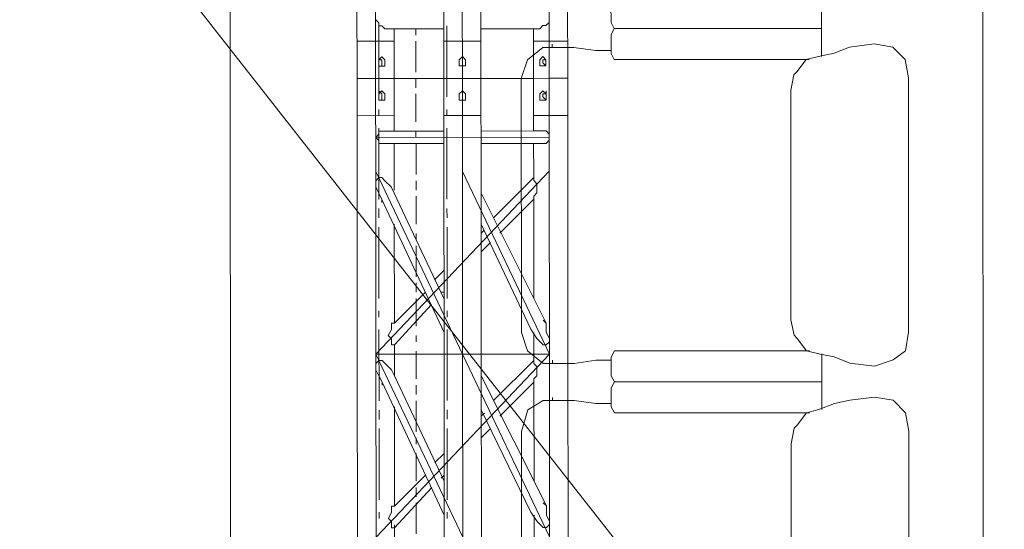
# Model space of a CAD drawing. Header units: inches. Extents: x -5850 to 5646, y 8947 to 13007.
# Tile 271 of 548: x -3217 to -3082, y 10739 to 10808. Entities that reach past the tile are written whole.
import ezdxf

# ---------------------------------------------------------------- set-up
doc = ezdxf.new("R2010")
doc.units = ezdxf.units.IN
doc.header["$MEASUREMENT"] = 0
doc.layers.add('at_Entity', color=7, linetype='Continuous')

msp = doc.modelspace()

# ---------------------------------------------------------------- linework, layer by layer
at = {"layer": 'at_Entity', "color": 7, "lineweight": 20}
for p, q in [((-3188.61, 11435.42), (-3187.75, 10467.28)), ((-3085.97, 11435.09), (-3085.11, 10467.37)), ((-3170.77, 10837.31), (-3170.73, 10800.14)), ((-3168.23, 10837.32), (-3168.2, 10800.14)), ((-3158.94, 10837.32), (-3158.91, 10800.15)), ((-3156.4, 10837.33), (-3156.37, 10800.15)), ((-3153.84, 10800.16), (-3153.87, 10837.33)), ((-3144.57, 10837.34), (-3144.54, 10800.17)), ((-3142.01, 10800.17), (-3142.04, 10837.34)), ((-3136.11, 10810.31), (-3136.1, 10807.78)), ((-3107.38, 10810.34), (-3107.38, 10807.8)), ((-3167.78, 10807.75), (-3168.2, 10808.17)), ((-3167.78, 10807.33), (-3167.78, 10807.75)), ((-3167.77, 10797.61), (-3167.78, 10807.33)), ((-3167.36, 10807.33), (-3167.78, 10807.33)), ((-3166.94, 10806.91), (-3167.36, 10807.33)), ((-3158.48, 10797.62), (-3158.49, 10807.33)), ((-3145.39, 10807.35), (-3145.82, 10806.93)), ((-3144.97, 10807.35), (-3145.39, 10807.35)), ((-3144.55, 10807.77), (-3144.97, 10807.35)), ((-3144.55, 10808.19), (-3144.55, 10807.77)), ((-3136.1, 10807.78), (-3135.68, 10806.94)), ((-3107.38, 10807.8), (-3107.38, 10806.96)), ((-3165.67, 10806.91), (-3166.94, 10806.91)), ((-3158.91, 10806.92), (-3165.67, 10806.91)), ((-3165.67, 10806.91), (-3165.66, 10800.15)), ((-3153.84, 10806.92), (-3146.66, 10806.93)), ((-3146.65, 10800.16), (-3146.66, 10806.93)), ((-3146.66, 10806.93), (-3145.82, 10806.93)), ((-3135.68, 10806.94), (-3136.1, 10806.09)), ((-3136.1, 10806.09), (-3136.1, 10803.55)), ((-3135.68, 10806.94), (-3107.38, 10806.96)), ((-3135.68, 10806.94), (-3107.38, 10806.96)), ((-3107.38, 10806.96), (-3107.38, 10803.58)), ((-3165.67, 10805.22), (-3170.74, 10805.21)), ((-3153.84, 10805.23), (-3158.91, 10805.22)), ((-3147.5, 10802.7), (-3145.39, 10804.39)), ((-3142.01, 10805.24), (-3146.66, 10805.23)), ((-3144.54, 10804.39), (-3145.39, 10804.39)), ((-3144.54, 10804.39), (-3143.28, 10804.39)), ((-3144.13, 10804.39), (-3144.13, 10804.82)), ((-3143.28, 10804.39), (-3141.17, 10804.39)), ((-3141.17, 10804.39), (-3138.21, 10803.97)), ((-3103.57, 10804.43), (-3105.69, 10803.58)), ((-3100.2, 10804.86), (-3103.57, 10804.43)), ((-3097.66, 10804.43), (-3100.2, 10804.86)), ((-3095.97, 10802.75), (-3097.66, 10804.43)), ((-3167.77, 10802.68), (-3167.36, 10803.11)), ((-3167.36, 10803.11), (-3166.93, 10802.68)), ((-3156.37, 10803.12), (-3156.79, 10802.69)), ((-3155.95, 10802.69), (-3156.37, 10803.12)), ((-3145.39, 10803.13), (-3145.81, 10802.7)), ((-3144.97, 10802.7), (-3145.39, 10803.13)), ((-3138.21, 10803.97), (-3136.1, 10803.98)), ((-3136.1, 10803.55), (-3135.68, 10802.71)), ((-3107.79, 10803.16), (-3109.48, 10802.73)), ((-3107.79, 10803.16), (-3105.69, 10803.58)), ((-3107.38, 10803.58), (-3107.38, 10803.16)), ((-3167.77, 10801.84), (-3167.77, 10802.68)), ((-3167.77, 10802.68), (-3167.36, 10802.68)), ((-3166.93, 10801.84), (-3167.77, 10801.84)), ((-3167.36, 10801.84), (-3167.77, 10801.84)), ((-3167.36, 10802.68), (-3167.36, 10801.84)), ((-3166.93, 10802.68), (-3166.93, 10801.84)), ((-3156.79, 10802.69), (-3156.79, 10801.85)), ((-3156.79, 10801.85), (-3155.95, 10801.85)), ((-3155.95, 10801.85), (-3155.95, 10802.69)), ((-3148.34, 10800.16), (-3147.5, 10802.7)), ((-3145.81, 10802.7), (-3145.81, 10801.86)), ((-3145.81, 10801.86), (-3144.97, 10801.86)), ((-3144.97, 10802.7), (-3145.39, 10802.7)), ((-3145.39, 10802.7), (-3145.39, 10802.28)), ((-3145.39, 10802.28), (-3144.97, 10801.86)), ((-3144.97, 10801.86), (-3144.97, 10802.7)), ((-3135.68, 10802.71), (-3109.07, 10802.73)), ((-3110.75, 10801.04), (-3109.48, 10802.73)), ((-3095.55, 10800.21), (-3095.97, 10802.75)), ((-3111.59, 10798.5), (-3111.17, 10800.62)), ((-3110.75, 10801.04), (-3111.17, 10800.62)), ((-3170.73, 10800.14), (-3165.66, 10800.15)), ((-3170.73, 10800.14), (-3170.72, 10787.47)), ((-3168.2, 10800.14), (-3170.73, 10800.14)), ((-3158.91, 10800.15), (-3168.2, 10800.14)), ((-3168.2, 10800.14), (-3158.91, 10800.15)), ((-3165.66, 10800.15), (-3168.2, 10800.14)), ((-3168.2, 10800.14), (-3168.18, 10787.47)), ((-3165.66, 10792.97), (-3165.66, 10800.15)), ((-3158.91, 10800.15), (-3153.84, 10800.16)), ((-3153.84, 10800.16), (-3158.91, 10800.15)), ((-3158.91, 10800.15), (-3158.89, 10787.48)), ((-3156.37, 10800.15), (-3156.36, 10787.48)), ((-3144.54, 10800.17), (-3153.84, 10800.16)), ((-3153.82, 10787.49), (-3153.84, 10800.16)), ((-3153.84, 10800.16), (-3146.65, 10800.16)), ((-3148.31, 10765.53), (-3148.34, 10800.16)), ((-3144.54, 10800.17), (-3146.65, 10800.16)), ((-3146.65, 10800.16), (-3144.54, 10800.17)), ((-3142.01, 10800.17), (-3146.65, 10800.16)), ((-3146.65, 10800.16), (-3146.65, 10792.99)), ((-3144.54, 10800.17), (-3142.01, 10800.17)), ((-3144.54, 10800.17), (-3144.53, 10787.5)), ((-3142, 10787.5), (-3142.01, 10800.17)), ((-3095.52, 10765.57), (-3095.55, 10800.21)), ((-3167.77, 10798.45), (-3167.35, 10798.04)), ((-3167.77, 10798.04), (-3167.35, 10798.45)), ((-3167.77, 10798.45), (-3167.35, 10798.04)), ((-3167.77, 10798.04), (-3167.35, 10798.45)), ((-3167.77, 10797.19), (-3167.77, 10798.04)), ((-3167.77, 10797.19), (-3167.77, 10798.04)), ((-3167.35, 10798.45), (-3166.93, 10798.04)), ((-3167.35, 10798.45), (-3166.93, 10798.04)), ((-3167.35, 10798.04), (-3167.35, 10797.19)), ((-3167.35, 10798.04), (-3167.35, 10797.19)), ((-3166.93, 10798.04), (-3166.93, 10797.19)), ((-3166.93, 10798.04), (-3166.93, 10797.19)), ((-3156.37, 10798.46), (-3156.79, 10798.05)), ((-3156.79, 10798.05), (-3156.79, 10797.2)), ((-3155.95, 10798.05), (-3156.37, 10798.46)), ((-3155.95, 10797.2), (-3155.95, 10798.05)), ((-3145.39, 10798.47), (-3145.81, 10798.06)), ((-3145.39, 10798.47), (-3145.81, 10798.06)), ((-3145.81, 10798.06), (-3145.81, 10797.21)), ((-3145.81, 10798.06), (-3145.81, 10797.21)), ((-3144.96, 10798.06), (-3145.39, 10798.47)), ((-3144.96, 10798.06), (-3145.39, 10798.47)), ((-3144.96, 10798.06), (-3145.39, 10798.06)), ((-3145.39, 10798.06), (-3145.39, 10797.63)), ((-3144.96, 10798.06), (-3145.39, 10798.06)), ((-3145.39, 10798.06), (-3145.39, 10797.63)), ((-3144.96, 10798.47), (-3144.96, 10798.06)), ((-3144.96, 10798.47), (-3144.96, 10798.06)), ((-3144.96, 10797.21), (-3144.96, 10798.06)), ((-3144.96, 10797.21), (-3144.96, 10798.06)), ((-3111.57, 10767.25), (-3111.59, 10798.5)), ((-3167.35, 10797.19), (-3167.77, 10797.19)), ((-3167.35, 10797.19), (-3167.77, 10797.19)), ((-3167.35, 10797.19), (-3167.77, 10797.19)), ((-3167.35, 10797.19), (-3167.77, 10797.19)), ((-3166.93, 10797.19), (-3167.35, 10797.19)), ((-3166.93, 10797.19), (-3167.35, 10797.19)), ((-3156.79, 10797.2), (-3155.95, 10797.2)), ((-3145.81, 10797.21), (-3145.39, 10797.21)), ((-3145.81, 10797.21), (-3145.39, 10797.21)), ((-3145.39, 10797.63), (-3144.96, 10797.21)), ((-3145.39, 10797.63), (-3144.96, 10797.21)), ((-3145.39, 10797.21), (-3144.96, 10797.21)), ((-3145.39, 10797.21), (-3144.96, 10797.21)), ((-3170.73, 10795.07), (-3165.66, 10795.08)), ((-3167.77, 10795.08), (-3167.77, 10795.92)), ((-3158.9, 10795.08), (-3153.83, 10795.09)), ((-3158.48, 10795.08), (-3158.48, 10795.93)), ((-3146.65, 10795.09), (-3142, 10795.1)), ((-3168.19, 10792.12), (-3167.76, 10792.54)), ((-3168.19, 10792.12), (-3167.76, 10792.54)), ((-3167.76, 10783.67), (-3167.77, 10793.39)), ((-3167.76, 10792.54), (-3167.77, 10792.97)), ((-3167.77, 10792.97), (-3166.92, 10792.97)), ((-3167.76, 10792.54), (-3167.77, 10792.97)), ((-3167.77, 10792.97), (-3166.92, 10792.97)), ((-3166.92, 10792.97), (-3165.66, 10792.97)), ((-3158.9, 10792.98), (-3165.66, 10792.97)), ((-3158.47, 10783.68), (-3158.48, 10793.39)), ((-3146.65, 10792.99), (-3153.83, 10792.98)), ((-3146.65, 10792.99), (-3145.81, 10792.99)), ((-3145.81, 10792.99), (-3144.96, 10792.99)), ((-3145.81, 10792.99), (-3144.96, 10792.99)), ((-3144.96, 10792.99), (-3144.53, 10792.56)), ((-3144.96, 10792.99), (-3144.53, 10792.56)), ((-3144.53, 10792.56), (-3144.53, 10792.14)), ((-3144.53, 10792.56), (-3144.53, 10792.14)), ((-3144.53, 10792.14), (-3168.19, 10792.12)), ((-3167.76, 10791.7), (-3168.19, 10792.12)), ((-3167.76, 10791.7), (-3168.19, 10792.12)), ((-3167.76, 10791.28), (-3167.76, 10791.7)), ((-3167.76, 10791.28), (-3167.76, 10791.7)), ((-3166.92, 10791.28), (-3167.76, 10791.28)), ((-3166.92, 10791.28), (-3167.76, 10791.28)), ((-3166.92, 10791.28), (-3165.66, 10791.28)), ((-3158.9, 10791.29), (-3165.66, 10791.28)), ((-3165.65, 10789.17), (-3165.66, 10791.28)), ((-3146.65, 10791.3), (-3153.83, 10791.29)), ((-3145.8, 10791.3), (-3146.65, 10791.3)), ((-3146.65, 10791.3), (-3146.65, 10790.87)), ((-3144.96, 10791.3), (-3145.8, 10791.3)), ((-3144.96, 10791.3), (-3145.8, 10791.3)), ((-3144.53, 10791.72), (-3144.96, 10791.3)), ((-3144.53, 10791.72), (-3144.96, 10791.3)), ((-3144.53, 10792.14), (-3144.53, 10791.72)), ((-3144.53, 10792.14), (-3144.53, 10791.72)), ((-3146.65, 10790.87), (-3146.65, 10790.45)), ((-3146.65, 10790.87), (-3146.64, 10787.49)), ((-3165.65, 10787.48), (-3165.65, 10789.17)), ((-3165.65, 10788.74), (-3165.65, 10789.17)), ((-3170.72, 10787.47), (-3170.7, 10762.55)), ((-3168.18, 10787.47), (-3156.33, 10762.56)), ((-3168.16, 10762.55), (-3168.18, 10787.47)), ((-3144.53, 10787.5), (-3168.16, 10762.55)), ((-3165.65, 10784.94), (-3165.65, 10787.48)), ((-3158.89, 10787.48), (-3158.87, 10764.68)), ((-3156.36, 10787.48), (-3144.51, 10762.57)), ((-3156.33, 10762.56), (-3156.36, 10787.48)), ((-3153.8, 10764.68), (-3153.82, 10787.49)), ((-3146.64, 10787.49), (-3146.64, 10786.65)), ((-3144.51, 10762.57), (-3144.53, 10787.5)), ((-3141.98, 10762.58), (-3142, 10787.5)), ((-3167.76, 10786.63), (-3168.18, 10786.21)), ((-3167.76, 10786.63), (-3168.18, 10786.21)), ((-3167.76, 10786.63), (-3168.18, 10786.21)), ((-3167.76, 10786.63), (-3168.18, 10786.21)), ((-3167.76, 10786.63), (-3168.18, 10786.21)), ((-3167.76, 10786.63), (-3168.18, 10786.21)), ((-3168.18, 10786.21), (-3168.18, 10785.36)), ((-3168.18, 10786.21), (-3168.18, 10785.36)), ((-3168.18, 10786.21), (-3168.18, 10785.36)), ((-3168.18, 10786.21), (-3168.18, 10785.36)), ((-3168.18, 10786.21), (-3168.18, 10785.36)), ((-3168.18, 10786.21), (-3168.18, 10785.36)), ((-3167.34, 10786.63), (-3167.76, 10786.63)), ((-3167.34, 10786.63), (-3167.76, 10786.63)), ((-3167.34, 10786.63), (-3167.76, 10786.63)), ((-3167.34, 10786.63), (-3167.76, 10786.63)), ((-3167.34, 10786.63), (-3167.76, 10786.63)), ((-3167.34, 10786.63), (-3167.76, 10786.63)), ((-3166.92, 10786.21), (-3167.34, 10786.63)), ((-3166.92, 10786.21), (-3167.34, 10786.63)), ((-3166.92, 10786.21), (-3167.34, 10786.63)), ((-3166.92, 10786.21), (-3167.34, 10786.63)), ((-3166.92, 10786.21), (-3167.34, 10786.63)), ((-3166.92, 10786.21), (-3167.34, 10786.63)), ((-3166.07, 10785.36), (-3166.92, 10786.21)), ((-3166.07, 10785.36), (-3166.92, 10786.21)), ((-3166.07, 10785.36), (-3166.92, 10786.21)), ((-3166.07, 10785.36), (-3166.92, 10786.21)), ((-3166.07, 10785.36), (-3166.92, 10786.21)), ((-3166.07, 10785.36), (-3166.92, 10786.21)), ((-3146.64, 10786.65), (-3152.13, 10781.15)), ((-3146.64, 10786.65), (-3146.64, 10786.23)), ((-3146.64, 10786.65), (-3146.64, 10786.23)), ((-3146.64, 10786.65), (-3146.64, 10786.23)), ((-3146.64, 10786.65), (-3146.64, 10786.23)), ((-3146.64, 10786.65), (-3146.64, 10786.23)), ((-3146.64, 10786.65), (-3146.64, 10786.23)), ((-3146.64, 10786.23), (-3146.22, 10785.8)), ((-3146.64, 10786.23), (-3146.22, 10785.8)), ((-3146.64, 10786.23), (-3146.22, 10785.8)), ((-3146.64, 10786.23), (-3146.22, 10785.8)), ((-3146.64, 10786.23), (-3146.22, 10785.8)), ((-3146.64, 10786.23), (-3146.22, 10785.8)), ((-3146.22, 10785.8), (-3146.22, 10784.54)), ((-3146.22, 10785.8), (-3146.22, 10784.54)), ((-3146.22, 10785.8), (-3146.22, 10784.54)), ((-3146.22, 10785.8), (-3146.22, 10784.54)), ((-3146.22, 10785.8), (-3146.22, 10784.54)), ((-3146.22, 10785.8), (-3146.22, 10784.54)), ((-3168.18, 10785.36), (-3167.76, 10784.52)), ((-3168.18, 10785.36), (-3167.76, 10784.52)), ((-3168.18, 10785.36), (-3167.76, 10784.52)), ((-3168.18, 10785.36), (-3167.76, 10784.52)), ((-3168.18, 10785.36), (-3167.76, 10784.52)), ((-3168.18, 10785.36), (-3167.76, 10784.52)), ((-3167.76, 10784.52), (-3167.34, 10783.67)), ((-3167.76, 10784.52), (-3167.34, 10783.67)), ((-3167.76, 10784.52), (-3167.34, 10783.67)), ((-3167.76, 10784.52), (-3167.34, 10783.67)), ((-3167.76, 10784.52), (-3167.34, 10783.67)), ((-3167.76, 10784.52), (-3167.34, 10783.67)), ((-3165.65, 10784.52), (-3166.07, 10785.36)), ((-3165.65, 10784.52), (-3166.07, 10785.36)), ((-3165.65, 10784.52), (-3166.07, 10785.36)), ((-3165.65, 10784.52), (-3166.07, 10785.36)), ((-3165.65, 10784.52), (-3166.07, 10785.36)), ((-3165.65, 10784.52), (-3166.07, 10785.36)), ((-3165.65, 10784.52), (-3158.88, 10770.16)), ((-3144.93, 10766.8), (-3153.82, 10784.53)), ((-3146.22, 10784.54), (-3146.64, 10784.11)), ((-3146.22, 10784.54), (-3146.64, 10784.11)), ((-3146.22, 10784.54), (-3146.64, 10784.11)), ((-3146.22, 10784.54), (-3146.64, 10784.11)), ((-3146.22, 10784.54), (-3146.64, 10784.11)), ((-3146.22, 10784.54), (-3146.64, 10784.11)), ((-3167.34, 10783.67), (-3158.87, 10765.52)), ((-3167.34, 10783.67), (-3167.34, 10783.25)), ((-3167.34, 10783.67), (-3167.34, 10783.25)), ((-3167.34, 10783.67), (-3167.34, 10783.25)), ((-3167.34, 10783.67), (-3167.34, 10783.25)), ((-3167.34, 10783.67), (-3167.34, 10783.25)), ((-3167.34, 10783.67), (-3167.34, 10783.25)), ((-3146.64, 10783.69), (-3151.28, 10779.04)), ((-3146.64, 10784.11), (-3146.64, 10783.69)), ((-3146.64, 10784.11), (-3146.64, 10783.69)), ((-3146.64, 10784.11), (-3146.64, 10783.69)), ((-3146.64, 10784.11), (-3146.64, 10783.69)), ((-3146.64, 10784.11), (-3146.64, 10783.69)), ((-3146.64, 10784.11), (-3146.64, 10783.69)), ((-3146.64, 10783.69), (-3146.63, 10770.17)), ((-3167.75, 10781.14), (-3167.76, 10782.41)), ((-3158.46, 10781.15), (-3158.47, 10782.41)), ((-3165.63, 10766.78), (-3165.65, 10780.29)), ((-3147.05, 10765.95), (-3153.82, 10780.3)), ((-3167.74, 10770.15), (-3167.75, 10779.87)), ((-3158.45, 10770.16), (-3158.46, 10779.88)), ((-3153.39, 10779.46), (-3153.82, 10779.04)), ((-3152.55, 10777.77), (-3153.82, 10776.51)), ((-3158.88, 10773.97), (-3160.15, 10772.7)), ((-3161.41, 10771.01), (-3165.63, 10766.78)), ((-3158.88, 10771.01), (-3159.3, 10771.01)), ((-3167.74, 10767.62), (-3167.74, 10768.47)), ((-3160.57, 10769.32), (-3165.63, 10763.82)), ((-3158.45, 10767.63), (-3158.45, 10768.48)), ((-3166.05, 10765.93), (-3166.05, 10766.78)), ((-3166.05, 10766.78), (-3165.63, 10766.78)), ((-3166.05, 10765.93), (-3166.05, 10766.78)), ((-3166.05, 10766.78), (-3165.63, 10766.78)), ((-3166.05, 10765.93), (-3166.05, 10766.78)), ((-3166.05, 10766.78), (-3165.63, 10766.78)), ((-3166.05, 10765.93), (-3166.05, 10766.78)), ((-3166.05, 10766.78), (-3165.63, 10766.78)), ((-3166.05, 10765.93), (-3166.05, 10766.78)), ((-3166.05, 10766.78), (-3165.63, 10766.78)), ((-3166.05, 10765.93), (-3166.05, 10766.78)), ((-3166.05, 10766.78), (-3165.63, 10766.78)), ((-3144.93, 10766.8), (-3145.36, 10767.22)), ((-3144.93, 10766.8), (-3145.36, 10767.22)), ((-3144.93, 10766.8), (-3145.36, 10767.22)), ((-3144.93, 10766.8), (-3145.36, 10767.22)), ((-3144.93, 10766.8), (-3145.36, 10767.22)), ((-3144.93, 10766.8), (-3145.36, 10767.22)), ((-3144.93, 10765.53), (-3144.93, 10766.8)), ((-3144.93, 10765.53), (-3144.93, 10766.8)), ((-3144.93, 10765.53), (-3144.93, 10766.8)), ((-3144.93, 10765.53), (-3144.93, 10766.8)), ((-3144.93, 10765.53), (-3144.93, 10766.8)), ((-3144.93, 10765.53), (-3144.93, 10766.8)), ((-3111.14, 10765.14), (-3111.57, 10767.25)), ((-3167.73, 10756.22), (-3167.74, 10765.93)), ((-3166.47, 10765.09), (-3166.05, 10765.93)), ((-3166.47, 10765.09), (-3166.05, 10765.93)), ((-3166.47, 10765.09), (-3166.05, 10765.93)), ((-3166.47, 10765.09), (-3166.05, 10765.93)), ((-3166.47, 10765.09), (-3166.05, 10765.93)), ((-3166.47, 10765.09), (-3166.05, 10765.93)), ((-3158.44, 10756.23), (-3158.45, 10765.94)), ((-3147.47, 10763), (-3148.31, 10765.53)), ((-3147.05, 10765.95), (-3146.2, 10764.69)), ((-3147.05, 10765.95), (-3146.2, 10764.69)), ((-3147.05, 10765.95), (-3146.2, 10764.69)), ((-3147.05, 10765.95), (-3146.2, 10764.69)), ((-3147.05, 10765.95), (-3146.2, 10764.69)), ((-3147.05, 10765.95), (-3146.2, 10764.69)), ((-3146.62, 10765.53), (-3146.62, 10762.57)), ((-3144.51, 10764.69), (-3144.93, 10765.53)), ((-3144.51, 10764.69), (-3144.93, 10765.53)), ((-3144.51, 10764.69), (-3144.93, 10765.53)), ((-3144.51, 10764.69), (-3144.93, 10765.53)), ((-3144.51, 10764.69), (-3144.93, 10765.53)), ((-3144.51, 10764.69), (-3144.93, 10765.53)), ((-3095.94, 10763.04), (-3095.52, 10765.57)), ((-3166.05, 10764.67), (-3166.47, 10765.09)), ((-3166.05, 10764.67), (-3166.47, 10765.09)), ((-3166.05, 10764.67), (-3166.47, 10765.09)), ((-3166.05, 10764.67), (-3166.47, 10765.09)), ((-3166.05, 10764.67), (-3166.47, 10765.09)), ((-3166.05, 10764.67), (-3166.47, 10765.09)), ((-3166.05, 10763.82), (-3166.05, 10764.67)), ((-3166.05, 10763.82), (-3166.05, 10764.67)), ((-3166.05, 10763.82), (-3166.05, 10764.67)), ((-3166.05, 10763.82), (-3166.05, 10764.67)), ((-3166.05, 10763.82), (-3166.05, 10764.67)), ((-3166.05, 10763.82), (-3166.05, 10764.67)), ((-3158.87, 10764.68), (-3158.87, 10762.56)), ((-3153.8, 10762.57), (-3153.8, 10764.68)), ((-3146.2, 10764.69), (-3145.78, 10764.26)), ((-3146.2, 10764.69), (-3145.78, 10764.26)), ((-3146.2, 10764.69), (-3145.78, 10764.26)), ((-3146.2, 10764.69), (-3145.78, 10764.26)), ((-3146.2, 10764.69), (-3145.78, 10764.26)), ((-3146.2, 10764.69), (-3145.78, 10764.26)), ((-3145.78, 10764.26), (-3145.36, 10763.84)), ((-3145.78, 10764.26), (-3145.36, 10763.84)), ((-3145.78, 10764.26), (-3145.36, 10763.84)), ((-3145.78, 10764.26), (-3145.36, 10763.84)), ((-3145.78, 10764.26), (-3145.36, 10763.84)), ((-3145.78, 10764.26), (-3145.36, 10763.84)), ((-3144.93, 10763.84), (-3144.51, 10764.26)), ((-3144.93, 10763.84), (-3144.51, 10764.26)), ((-3144.93, 10763.84), (-3144.51, 10764.26)), ((-3144.93, 10763.84), (-3144.51, 10764.26)), ((-3144.93, 10763.84), (-3144.51, 10764.26)), ((-3144.93, 10763.84), (-3144.51, 10764.26)), ((-3144.51, 10764.26), (-3144.51, 10764.69)), ((-3144.51, 10764.26), (-3144.51, 10764.69)), ((-3144.51, 10764.26), (-3144.51, 10764.69)), ((-3144.51, 10764.26), (-3144.51, 10764.69)), ((-3144.51, 10764.26), (-3144.51, 10764.69)), ((-3144.51, 10764.26), (-3144.51, 10764.69)), ((-3110.72, 10764.72), (-3111.14, 10765.14)), ((-3109.45, 10763.03), (-3110.72, 10764.72)), ((-3165.63, 10763.82), (-3166.05, 10763.82)), ((-3165.63, 10763.82), (-3166.05, 10763.82)), ((-3165.63, 10763.82), (-3166.05, 10763.82)), ((-3165.63, 10763.82), (-3166.05, 10763.82)), ((-3165.63, 10763.82), (-3166.05, 10763.82)), ((-3165.63, 10763.82), (-3166.05, 10763.82)), ((-3165.63, 10762.56), (-3165.63, 10763.82)), ((-3145.35, 10761.31), (-3147.47, 10763)), ((-3145.36, 10763.84), (-3144.93, 10763.84)), ((-3145.36, 10763.84), (-3144.93, 10763.84)), ((-3145.36, 10763.84), (-3144.93, 10763.84)), ((-3145.36, 10763.84), (-3144.93, 10763.84)), ((-3145.36, 10763.84), (-3144.93, 10763.84)), ((-3145.36, 10763.84), (-3144.93, 10763.84)), ((-3135.64, 10763.01), (-3136.06, 10762.16)), ((-3135.64, 10763.01), (-3109.03, 10763.03)), ((-3107.76, 10762.61), (-3109.45, 10763.03)), ((-3097.63, 10761.77), (-3095.94, 10763.04)), ((-3170.7, 10762.55), (-3170.65, 10712.71)), ((-3168.16, 10762.55), (-3144.51, 10762.57)), ((-3168.16, 10762.55), (-3156.31, 10737.64)), ((-3168.14, 10737.63), (-3168.16, 10762.55)), ((-3168.16, 10761.29), (-3167.74, 10761.71)), ((-3167.74, 10761.71), (-3168.16, 10761.29)), ((-3167.74, 10761.71), (-3168.16, 10761.29)), ((-3167.74, 10761.71), (-3168.16, 10761.29)), ((-3167.74, 10761.71), (-3168.16, 10761.29)), ((-3167.74, 10761.71), (-3168.16, 10761.29)), ((-3167.74, 10761.71), (-3168.16, 10761.29)), ((-3144.51, 10762.57), (-3168.14, 10737.63)), ((-3167.74, 10761.71), (-3167.32, 10761.71)), ((-3167.32, 10761.71), (-3167.74, 10761.71)), ((-3167.32, 10761.71), (-3167.74, 10761.71)), ((-3167.32, 10761.71), (-3167.74, 10761.71)), ((-3167.32, 10761.71), (-3167.74, 10761.71)), ((-3167.32, 10761.71), (-3167.74, 10761.71)), ((-3167.32, 10761.71), (-3167.74, 10761.71)), ((-3167.32, 10761.71), (-3166.9, 10761.29)), ((-3166.9, 10761.29), (-3167.32, 10761.71)), ((-3166.9, 10761.29), (-3167.32, 10761.71)), ((-3166.9, 10761.29), (-3167.32, 10761.71)), ((-3166.9, 10761.29), (-3167.32, 10761.71)), ((-3166.9, 10761.29), (-3167.32, 10761.71)), ((-3166.9, 10761.29), (-3167.32, 10761.71)), ((-3165.63, 10759.6), (-3165.63, 10762.56)), ((-3158.87, 10762.56), (-3158.83, 10712.72)), ((-3156.31, 10737.64), (-3156.33, 10762.56)), ((-3156.33, 10762.56), (-3144.48, 10737.65)), ((-3153.78, 10737.65), (-3153.8, 10762.57)), ((-3152.11, 10756.23), (-3146.62, 10761.72)), ((-3146.62, 10761.72), (-3152.11, 10756.23)), ((-3146.62, 10762.57), (-3146.62, 10761.72)), ((-3146.62, 10761.72), (-3146.62, 10762.15)), ((-3146.62, 10761.31), (-3146.62, 10761.72)), ((-3146.62, 10761.31), (-3146.62, 10761.72)), ((-3146.62, 10761.31), (-3146.62, 10761.72)), ((-3146.62, 10761.31), (-3146.62, 10761.72)), ((-3146.62, 10761.31), (-3146.62, 10761.72)), ((-3146.62, 10761.31), (-3146.62, 10761.72)), ((-3146.62, 10761.31), (-3146.62, 10761.72)), ((-3144.48, 10737.65), (-3144.51, 10762.57)), ((-3144.09, 10761.31), (-3144.09, 10761.73)), ((-3141.95, 10737.66), (-3141.98, 10762.58)), ((-3141.13, 10761.31), (-3138.17, 10761.73)), ((-3138.17, 10761.73), (-3136.06, 10761.73)), ((-3136.06, 10762.16), (-3136.06, 10759.63)), ((-3105.65, 10762.19), (-3107.76, 10762.61)), ((-3107.34, 10762.61), (-3107.34, 10762.18)), ((-3107.34, 10762.18), (-3107.34, 10759.65)), ((-3103.54, 10761.35), (-3105.65, 10762.19)), ((-3100.16, 10760.92), (-3097.63, 10761.77)), ((-3168.16, 10760.44), (-3168.16, 10761.29)), ((-3168.16, 10761.29), (-3168.16, 10760.44)), ((-3168.16, 10761.29), (-3168.16, 10760.44)), ((-3168.16, 10761.29), (-3168.16, 10760.44)), ((-3168.16, 10761.29), (-3168.16, 10760.44)), ((-3168.16, 10761.29), (-3168.16, 10760.44)), ((-3168.16, 10761.29), (-3168.16, 10760.44)), ((-3167.74, 10759.6), (-3168.16, 10760.44)), ((-3168.16, 10760.44), (-3167.74, 10759.6)), ((-3168.16, 10760.44), (-3167.74, 10759.6)), ((-3168.16, 10760.44), (-3167.74, 10759.6)), ((-3168.16, 10760.44), (-3167.74, 10759.6)), ((-3168.16, 10760.44), (-3167.74, 10759.6)), ((-3168.16, 10760.44), (-3167.74, 10759.6)), ((-3166.9, 10761.29), (-3166.05, 10760.44)), ((-3166.05, 10760.44), (-3166.9, 10761.29)), ((-3166.05, 10760.44), (-3166.9, 10761.29)), ((-3166.05, 10760.44), (-3166.9, 10761.29)), ((-3166.05, 10760.44), (-3166.9, 10761.29)), ((-3166.05, 10760.44), (-3166.9, 10761.29)), ((-3166.05, 10760.44), (-3166.9, 10761.29)), ((-3166.05, 10760.44), (-3165.63, 10759.6)), ((-3165.63, 10759.6), (-3166.05, 10760.44)), ((-3165.63, 10759.6), (-3166.05, 10760.44)), ((-3165.63, 10759.6), (-3166.05, 10760.44)), ((-3165.63, 10759.6), (-3166.05, 10760.44)), ((-3165.63, 10759.6), (-3166.05, 10760.44)), ((-3165.63, 10759.6), (-3166.05, 10760.44)), ((-3146.2, 10760.88), (-3146.62, 10761.31)), ((-3146.2, 10760.88), (-3146.62, 10761.31)), ((-3146.2, 10760.88), (-3146.62, 10761.31)), ((-3146.2, 10760.88), (-3146.62, 10761.31)), ((-3146.2, 10760.88), (-3146.62, 10761.31)), ((-3146.2, 10760.88), (-3146.62, 10761.31)), ((-3146.2, 10760.88), (-3146.62, 10761.31)), ((-3146.2, 10759.62), (-3146.2, 10760.88)), ((-3146.2, 10759.62), (-3146.2, 10760.88)), ((-3146.2, 10759.62), (-3146.2, 10760.88)), ((-3146.2, 10759.62), (-3146.2, 10760.88)), ((-3146.2, 10759.62), (-3146.2, 10760.88)), ((-3146.2, 10759.62), (-3146.2, 10760.88)), ((-3146.2, 10759.62), (-3146.2, 10760.88)), ((-3144.51, 10761.31), (-3145.35, 10761.31)), ((-3144.51, 10761.31), (-3143.24, 10761.31)), ((-3143.24, 10761.31), (-3141.13, 10761.31)), ((-3100.16, 10760.92), (-3103.54, 10761.35)), ((-3167.32, 10758.75), (-3167.74, 10759.6)), ((-3167.74, 10759.6), (-3167.32, 10758.75)), ((-3167.74, 10759.6), (-3167.32, 10758.75)), ((-3167.74, 10759.6), (-3167.32, 10758.75)), ((-3167.74, 10759.6), (-3167.32, 10758.75)), ((-3167.74, 10759.6), (-3167.32, 10758.75)), ((-3167.74, 10759.6), (-3167.32, 10758.75)), ((-3167.32, 10758.75), (-3158.85, 10740.6)), ((-3167.32, 10758.33), (-3167.32, 10758.75)), ((-3167.32, 10758.75), (-3167.32, 10758.33)), ((-3167.32, 10758.75), (-3167.32, 10758.33)), ((-3167.32, 10758.75), (-3167.32, 10758.33)), ((-3167.32, 10758.75), (-3167.32, 10758.33)), ((-3167.32, 10758.75), (-3167.32, 10758.33)), ((-3167.32, 10758.75), (-3167.32, 10758.33)), ((-3158.86, 10745.24), (-3165.63, 10759.6)), ((-3165.63, 10759.6), (-3158.86, 10745.24)), ((-3144.91, 10741.87), (-3153.8, 10759.61)), ((-3151.26, 10754.12), (-3146.62, 10758.77)), ((-3146.62, 10759.19), (-3146.2, 10759.62)), ((-3146.62, 10759.19), (-3146.2, 10759.62)), ((-3146.62, 10759.19), (-3146.2, 10759.62)), ((-3146.62, 10759.19), (-3146.2, 10759.62)), ((-3146.62, 10759.19), (-3146.2, 10759.62)), ((-3146.62, 10759.19), (-3146.2, 10759.62)), ((-3146.62, 10759.19), (-3146.2, 10759.62)), ((-3146.62, 10758.77), (-3146.62, 10759.19)), ((-3146.62, 10758.77), (-3146.62, 10759.19)), ((-3146.62, 10758.77), (-3146.62, 10759.19)), ((-3146.62, 10758.77), (-3146.62, 10759.19)), ((-3146.62, 10758.77), (-3146.62, 10759.19)), ((-3146.62, 10758.77), (-3146.62, 10759.19)), ((-3146.62, 10758.77), (-3146.62, 10759.19)), ((-3146.62, 10758.77), (-3146.62, 10759.19)), ((-3146.62, 10758.77), (-3146.6, 10745.25)), ((-3136.06, 10759.63), (-3135.64, 10758.78)), ((-3135.64, 10758.78), (-3136.06, 10757.94)), ((-3135.64, 10758.78), (-3107.34, 10758.8)), ((-3135.64, 10758.78), (-3107.34, 10758.8)), ((-3107.34, 10759.65), (-3107.34, 10758.8)), ((-3107.34, 10758.8), (-3107.33, 10755.43)), ((-3136.06, 10757.94), (-3136.06, 10755.4)), ((-3147.46, 10754.97), (-3145.35, 10756.24)), ((-3144.5, 10756.24), (-3145.35, 10756.24)), ((-3144.5, 10756.24), (-3143.24, 10756.24)), ((-3144.08, 10756.24), (-3144.08, 10756.66)), ((-3143.24, 10756.24), (-3141.13, 10756.24)), ((-3141.13, 10756.24), (-3138.17, 10755.82)), ((-3103.53, 10756.28), (-3105.64, 10755.85)), ((-3100.15, 10756.7), (-3103.53, 10756.28)), ((-3097.62, 10756.28), (-3100.15, 10756.7)), ((-3095.93, 10754.59), (-3097.62, 10756.28)), ((-3167.73, 10753.68), (-3167.73, 10754.95)), ((-3165.61, 10741.86), (-3165.62, 10755.37)), ((-3158.44, 10753.69), (-3158.44, 10754.96)), ((-3153.8, 10754.96), (-3147.02, 10741.03)), ((-3147.02, 10741.03), (-3153.8, 10754.96)), ((-3148.3, 10752.01), (-3147.46, 10754.97)), ((-3138.17, 10755.82), (-3136.06, 10755.82)), ((-3136.06, 10755.4), (-3135.63, 10754.56)), ((-3107.75, 10755), (-3109.44, 10754.58)), ((-3107.75, 10755), (-3105.64, 10755.85)), ((-3107.33, 10755.43), (-3107.33, 10755)), ((-3153.8, 10754.12), (-3153.37, 10754.54)), ((-3135.63, 10754.56), (-3109.02, 10754.58)), ((-3110.71, 10752.89), (-3109.44, 10754.58)), ((-3095.5, 10752.06), (-3095.93, 10754.59)), ((-3167.72, 10742.7), (-3167.73, 10752.42)), ((-3158.43, 10742.71), (-3158.44, 10752.42)), ((-3153.79, 10751.16), (-3152.53, 10752.43)), ((-3148.27, 10717.37), (-3148.3, 10752.01)), ((-3111.55, 10750.35), (-3111.13, 10752.47)), ((-3110.71, 10752.89), (-3111.13, 10752.47)), ((-3095.47, 10717.42), (-3095.5, 10752.06)), ((-3111.52, 10719.1), (-3111.55, 10750.35)), ((-3158.86, 10749.04), (-3160.12, 10747.78)), ((-3161.39, 10746.09), (-3165.61, 10741.86)), ((-3158.86, 10746.09), (-3159.28, 10745.66)), ((-3160.55, 10744.4), (-3165.61, 10738.9)), ((-3165.61, 10741.86), (-3166.03, 10741.86)), ((-3166.03, 10741.86), (-3166.03, 10741.01)), ((-3165.61, 10741.86), (-3166.03, 10741.86)), ((-3166.03, 10741.86), (-3166.03, 10741.01)), ((-3165.61, 10741.86), (-3166.03, 10741.86)), ((-3166.03, 10741.86), (-3166.03, 10741.01)), ((-3165.61, 10741.86), (-3166.03, 10741.86)), ((-3166.03, 10741.86), (-3166.03, 10741.01)), ((-3165.61, 10741.86), (-3166.03, 10741.86)), ((-3166.03, 10741.86), (-3166.03, 10741.01)), ((-3165.61, 10741.86), (-3166.03, 10741.86)), ((-3166.03, 10741.86), (-3166.03, 10741.01)), ((-3165.61, 10741.86), (-3166.03, 10741.86)), ((-3166.03, 10741.86), (-3166.03, 10741.01)), ((-3165.61, 10741.86), (-3165.61, 10742.28)), ((-3145.34, 10742.3), (-3144.91, 10741.87)), ((-3144.91, 10741.87), (-3145.34, 10742.3)), ((-3144.91, 10741.87), (-3145.34, 10742.3)), ((-3144.91, 10741.87), (-3145.34, 10742.3)), ((-3144.91, 10741.87), (-3145.34, 10742.3)), ((-3144.91, 10741.87), (-3145.34, 10742.3)), ((-3144.91, 10741.87), (-3145.34, 10742.3)), ((-3144.91, 10741.87), (-3144.91, 10740.61)), ((-3144.91, 10740.61), (-3144.91, 10741.87)), ((-3144.91, 10740.61), (-3144.91, 10741.87)), ((-3144.91, 10740.61), (-3144.91, 10741.87)), ((-3144.91, 10740.61), (-3144.91, 10741.87)), ((-3144.91, 10740.61), (-3144.91, 10741.87)), ((-3144.91, 10740.61), (-3144.91, 10741.87)), ((-3167.72, 10740.16), (-3167.72, 10741.01)), ((-3166.03, 10741.01), (-3166.45, 10740.17)), ((-3166.03, 10741.01), (-3166.45, 10740.17)), ((-3166.03, 10741.01), (-3166.45, 10740.17)), ((-3166.03, 10741.01), (-3166.45, 10740.17)), ((-3166.03, 10741.01), (-3166.45, 10740.17)), ((-3166.03, 10741.01), (-3166.45, 10740.17)), ((-3166.03, 10741.01), (-3166.45, 10740.17)), ((-3166.45, 10740.17), (-3166.03, 10739.74)), ((-3166.45, 10740.17), (-3166.03, 10739.74)), ((-3166.45, 10740.17), (-3166.03, 10739.74)), ((-3166.45, 10740.17), (-3166.03, 10739.74)), ((-3166.45, 10740.17), (-3166.03, 10739.74)), ((-3166.45, 10740.17), (-3166.03, 10739.74)), ((-3166.45, 10740.17), (-3166.03, 10739.74)), ((-3158.43, 10740.17), (-3158.43, 10741.02)), ((-3146.18, 10739.76), (-3147.02, 10741.03)), ((-3147.02, 10741.03), (-3146.18, 10739.76)), ((-3147.02, 10741.03), (-3146.18, 10739.76)), ((-3147.02, 10741.03), (-3146.18, 10739.76)), ((-3147.02, 10741.03), (-3146.18, 10739.76)), ((-3147.02, 10741.03), (-3146.18, 10739.76)), ((-3147.02, 10741.03), (-3146.18, 10739.76)), ((-3146.6, 10740.61), (-3146.6, 10737.65)), ((-3144.91, 10740.61), (-3144.49, 10739.76)), ((-3144.49, 10739.76), (-3144.91, 10740.61)), ((-3144.49, 10739.76), (-3144.91, 10740.61)), ((-3144.49, 10739.76), (-3144.91, 10740.61)), ((-3144.49, 10739.76), (-3144.91, 10740.61)), ((-3144.49, 10739.76), (-3144.91, 10740.61)), ((-3144.49, 10739.76), (-3144.91, 10740.61)), ((-3166.03, 10739.74), (-3166.03, 10738.9)), ((-3166.03, 10739.74), (-3166.03, 10738.9)), ((-3166.03, 10739.74), (-3166.03, 10738.9)), ((-3166.03, 10739.74), (-3166.03, 10738.9)), ((-3166.03, 10739.74), (-3166.03, 10738.9)), ((-3166.03, 10739.74), (-3166.03, 10738.9)), ((-3166.03, 10739.74), (-3166.03, 10738.9)), ((-3166.03, 10738.9), (-3165.61, 10738.9)), ((-3166.03, 10738.9), (-3165.61, 10738.9)), ((-3166.03, 10738.9), (-3165.61, 10738.9)), ((-3166.03, 10738.9), (-3165.61, 10738.9)), ((-3166.03, 10738.9), (-3165.61, 10738.9)), ((-3166.03, 10738.9), (-3165.61, 10738.9)), ((-3166.03, 10738.9), (-3165.61, 10738.9)), ((-3165.61, 10738.9), (-3165.61, 10739.32)), ((-3165.61, 10737.63), (-3165.61, 10738.9)), ((-3145.76, 10739.34), (-3146.18, 10739.76)), ((-3146.18, 10739.76), (-3145.76, 10739.34)), ((-3146.18, 10739.76), (-3145.76, 10739.34)), ((-3146.18, 10739.76), (-3145.76, 10739.34)), ((-3146.18, 10739.76), (-3145.76, 10739.34)), ((-3146.18, 10739.76), (-3145.76, 10739.34)), ((-3146.18, 10739.76), (-3145.76, 10739.34)), ((-3145.33, 10738.92), (-3145.76, 10739.34)), ((-3145.76, 10739.34), (-3145.33, 10738.92)), ((-3145.76, 10739.34), (-3145.33, 10738.92)), ((-3145.76, 10739.34), (-3145.33, 10738.92)), ((-3145.76, 10739.34), (-3145.33, 10738.92)), ((-3145.76, 10739.34), (-3145.33, 10738.92)), ((-3145.76, 10739.34), (-3145.33, 10738.92)), ((-3144.91, 10738.92), (-3145.33, 10738.92)), ((-3145.33, 10738.92), (-3144.91, 10738.92)), ((-3145.33, 10738.92), (-3144.91, 10738.92)), ((-3145.33, 10738.92), (-3144.91, 10738.92)), ((-3145.33, 10738.92), (-3144.91, 10738.92)), ((-3145.33, 10738.92), (-3144.91, 10738.92)), ((-3145.33, 10738.92), (-3144.91, 10738.92)), ((-3144.49, 10739.34), (-3144.91, 10738.92)), ((-3144.91, 10738.92), (-3144.49, 10739.34)), ((-3144.91, 10738.92), (-3144.49, 10739.34)), ((-3144.91, 10738.92), (-3144.49, 10739.34)), ((-3144.91, 10738.92), (-3144.49, 10739.34)), ((-3144.91, 10738.92), (-3144.49, 10739.34)), ((-3144.91, 10738.92), (-3144.49, 10739.34)), ((-3144.49, 10739.76), (-3144.49, 10739.34)), ((-3144.49, 10739.34), (-3144.49, 10739.76)), ((-3144.49, 10739.34), (-3144.49, 10739.76)), ((-3144.49, 10739.34), (-3144.49, 10739.76)), ((-3144.49, 10739.34), (-3144.49, 10739.76)), ((-3144.49, 10739.34), (-3144.49, 10739.76)), ((-3144.49, 10739.34), (-3144.49, 10739.76))]:
    msp.add_line(p, q, dxfattribs=at)
at = {"layer": 'at_Entity', "color": 1, "lineweight": 20}
msp.add_line((-3302.23, 10949.56), (-2952.51, 10504.24), dxfattribs=at)
at = {"layer": 'at_Entity', "color": 3, "lineweight": 20}
for p, q in [((-3162.71, 10806.91), (-3162.71, 10806.07)), ((-3162.71, 10805.22), (-3162.7, 10801)), ((-3162.7, 10800.15), (-3162.7, 10798.88)), ((-3162.7, 10798.04), (-3162.7, 10794.24)), ((-3162.7, 10792.97), (-3162.7, 10792.12)), ((-3162.69, 10791.28), (-3162.69, 10787.06)), ((-3162.69, 10786.21), (-3162.69, 10784.94)), ((-3162.69, 10784.1), (-3162.69, 10780.3)), ((-3162.68, 10779.03), (-3162.68, 10778.19)), ((-3162.68, 10777.34), (-3162.68, 10773.12)), ((-3162.68, 10772.27), (-3162.68, 10771.01)), ((-3162.68, 10770.16), (-3162.67, 10766.36)), ((-3162.67, 10765.09), (-3162.67, 10764.25)), ((-3162.67, 10762.98), (-3162.67, 10759.18)), ((-3162.67, 10758.34), (-3162.66, 10757.07)), ((-3162.66, 10756.22), (-3162.66, 10752)), ((-3162.66, 10751.15), (-3162.66, 10750.31)), ((-3162.66, 10749.04), (-3162.65, 10745.24)), ((-3162.65, 10744.4), (-3162.65, 10743.13)), ((-3162.65, 10742.28), (-3162.65, 10738.06))]:
    msp.add_line(p, q, dxfattribs=at)

doc.saveas('drawing.dxf')
